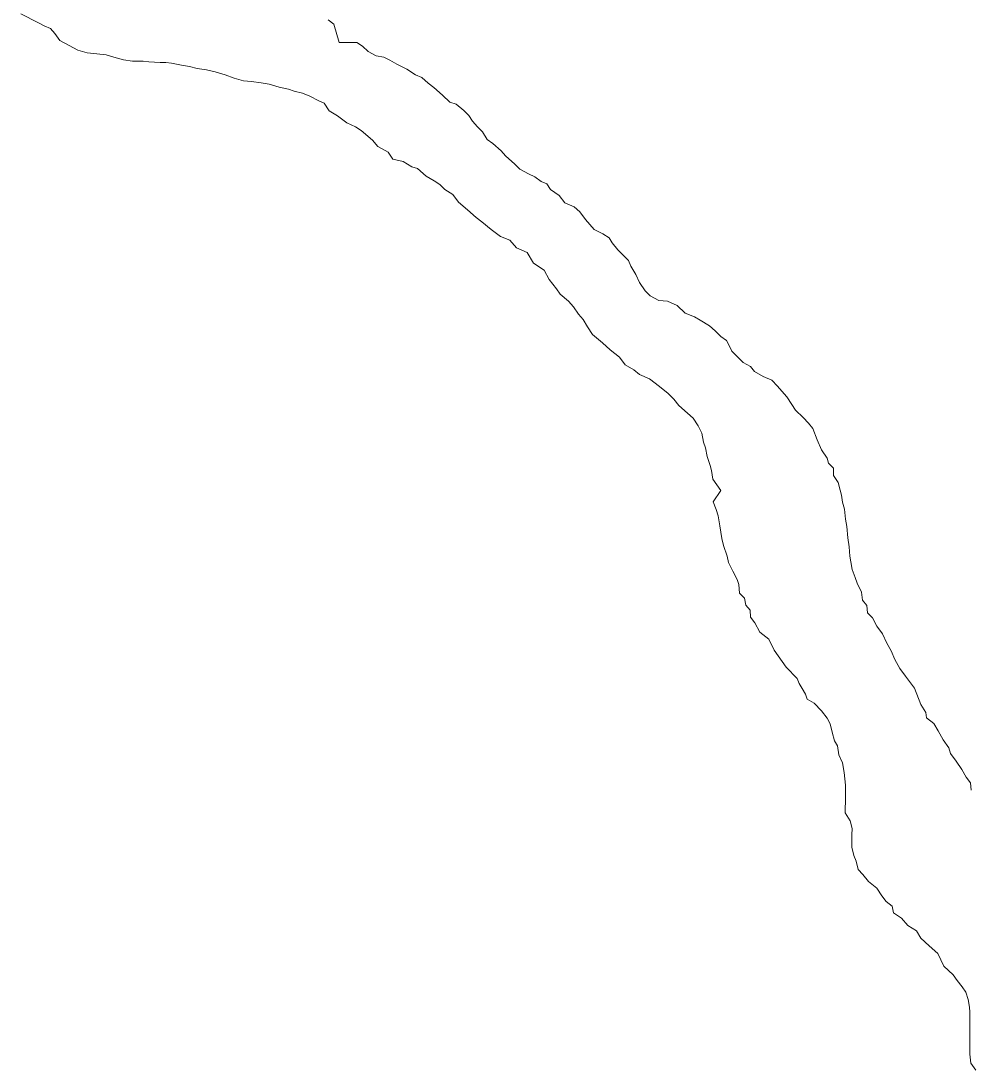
# Model space of a CAD drawing. Extents: x 553962 to 842807, y 8883888 to 9032388.
# Drawn here: x 643078 to 646861, y 8929607 to 8933785 of the extents above; entities that cross this region are included whole.
import ezdxf

# ---------------------------------------------------------------- set-up
doc = ezdxf.new("R2010")
doc.units = 0
doc.header["$LTSCALE"] = 200
doc.layers.add('25', color=7, linetype='Continuous', lineweight=13)
doc.layers.add('57', color=7, linetype='Continuous', lineweight=13)

msp = doc.modelspace()

# ---------------------------------------------------------------- linework, layer by layer
at = {"layer": '25'}
for points in [[(645677.7, 8932278.8), (645655.3, 8932301.4), (645620.5, 8932329.2), (645580.8, 8932359.5), (645540.9, 8932377.3), (645518.5, 8932395), (645483.6, 8932415.2), (645461.3, 8932445.4), (645424.1, 8932475.7), (645394.3, 8932503.4), (645354.5, 8932536.3), (645334.7, 8932566.4), (645317.4, 8932596.6), (645297.6, 8932616.7), (645277.8, 8932646.9), (645258, 8932669.6), (645225.7, 8932697.3), (645210.8, 8932717.5), (645181.1, 8932755.2), (645161.4, 8932792.9), (645119.1, 8932820.7), (645094.4, 8932863.4), (645052, 8932881.2), (645024.7, 8932911.5), (644987.3, 8932926.7), (644950, 8932954.5), (644912.7, 8932984.8), (644890.3, 8933002.5), (644855.6, 8933032.8), (644820.8, 8933063), (644798.5, 8933093.2), (644766.1, 8933113.5), (644746.3, 8933133.6), (644723.9, 8933148.8), (644691.5, 8933166.5), (644656.7, 8933196.8), (644634.3, 8933204.5), (644599.4, 8933224.7), (644559.5, 8933235), (644539.7, 8933262.7), (644499.8, 8933285.5), (644477.5, 8933310.6), (644432.8, 8933348.5), (644410.4, 8933363.7), (644375.5, 8933378.9), (644338.2, 8933406.7), (644305.8, 8933426.9), (644286, 8933457.1), (644263.6, 8933467.3), (644228.7, 8933485), (644198.8, 8933497.7), (644166.3, 8933505.5), (644143.9, 8933513.1), (644106.4, 8933520.9), (644066.5, 8933533.7), (644034, 8933538.9), (643996.6, 8933544.2), (643964.1, 8933546.9), (643926.6, 8933557.1), (643891.7, 8933569.9), (643851.8, 8933582.7), (643816.8, 8933590.4), (643779.4, 8933595.7), (643749.4, 8933603.4), (643716.9, 8933608.6), (643677, 8933616.4), (643654.5, 8933619), (643632, 8933619.2), (643587, 8933622), (643564.5, 8933624.6), (643542, 8933624.8), (643522, 8933624.9), (643487, 8933630.1), (643457, 8933637.8), (643417.1, 8933650.6), (643379.6, 8933653.4), (643342.1, 8933658.6), (643304.7, 8933668.9), (643269.8, 8933686.7), (643232.5, 8933706.9), (643212.7, 8933734.6), (643195.3, 8933754.7), (643170.4, 8933764.9), (643148, 8933777.6), (643078.2, 8933813.1)], [(644301.1, 8933790), (644323.4, 8933772.3), (644345.4, 8933699.6), (644415.4, 8933699.1), (644437.8, 8933683.9), (644460.2, 8933663.8), (644492.6, 8933646), (644522.5, 8933640.8)], [(644522.5, 8933640.8), (644547.4, 8933628.1), (644574.8, 8933612.9), (644614.7, 8933592.6), (644649.5, 8933569.9), (644674.5, 8933559.7), (644699.3, 8933537), (644721.7, 8933519.3), (644756.5, 8933489.1), (644786.3, 8933461.3), (644811.2, 8933453.6), (644841.1, 8933428.4), (644860.9, 8933408.2), (644875.7, 8933385.6), (644895.6, 8933363), (644915.4, 8933342.8), (644935.2, 8933312.6), (644957.6, 8933297.4), (644989.9, 8933267.2), (645007.2, 8933247.1), (645044.5, 8933214.3), (645064.4, 8933194.1), (645099.2, 8933176.3), (645124.2, 8933163.7), (645149, 8933146), (645171.5, 8933135.8), (645186.3, 8933113.2), (645221.2, 8933090.4), (645243.4, 8933060.2), (645280.8, 8933045), (645303.2, 8933024.8), (645325.5, 8932994.6), (645342.8, 8932974.4), (645360.2, 8932954.3), (645395.1, 8932936.6), (645420, 8932921.4), (645432.3, 8932901.3), (645454.6, 8932873.6), (645474.5, 8932853.4), (645496.8, 8932830.7), (645506.6, 8932808.1), (645526.4, 8932775.5), (645541.2, 8932742.8), (645563.4, 8932710.1), (645583.3, 8932690), (645618.1, 8932672.2), (645653.1, 8932669.5), (645690.5, 8932651.7), (645722.8, 8932621.4), (645760.2, 8932606.2), (645782.6, 8932593.5), (645820, 8932570.7), (645842.3, 8932550.6), (645864.7, 8932527.9), (645887.1, 8932512.7), (645899.4, 8932490.1), (645909.2, 8932470), (645929.1, 8932449.8), (645953.9, 8932424.6), (645983.8, 8932409.4), (645998.7, 8932389.3), (646033.5, 8932369), (646068.4, 8932353.8), (646090.8, 8932331.1), (646108.1, 8932311), (646128, 8932288.3), (646147.7, 8932258.1), (646162.6, 8932235.5), (646192.3, 8932205.2), (646214.7, 8932182.6), (646232, 8932162.4), (646249.2, 8932117.2), (646266.4, 8932077.1), (646288.7, 8932044.4), (646293.5, 8932024.3), (646313.4, 8932004.2), (646313.1, 8931974.1), (646332.9, 8931946.5), (646340.2, 8931916.4), (646345.1, 8931896.3), (646349.9, 8931868.7), (646357.2, 8931841.2), (646361.8, 8931801.1), (646366.6, 8931771), (646371.3, 8931725.9), (646376, 8931690.8), (646378.2, 8931653.2), (646383.1, 8931630.7), (646387.8, 8931600.6), (646400.1, 8931568), (646407.4, 8931545.4), (646424.7, 8931510.2), (646429.4, 8931477.7), (646446.8, 8931457.5), (646449, 8931427.5), (646468.9, 8931407.3), (646486.2, 8931374.6), (646508.4, 8931344.4), (646525.7, 8931306.8), (646542.9, 8931276.6), (646557.7, 8931241.5)], [(646880.4, 8929607.1), (646860.6, 8929634.7), (646855.9, 8929669.8), (646856, 8929689.8), (646856.3, 8929729.9), (646856.6, 8929772.4), (646856.9, 8929810), (646857.1, 8929837.5), (646854.8, 8929857.6), (646850, 8929887.6), (646840.2, 8929917.8), (646825.4, 8929937.9), (646805.6, 8929963), (646790.7, 8929985.7), (646753.5, 8930021), (646728.8, 8930071.2), (646694.1, 8930101.5), (646661.8, 8930131.7), (646644.5, 8930161.9), (646609.6, 8930182.1), (646584.9, 8930212.3), (646552.5, 8930232.6), (646547.7, 8930260.2), (646522.8, 8930277.8), (646505.5, 8930300.5), (646485.7, 8930330.7), (646453.4, 8930358.4), (646431.1, 8930386.1), (646411.3, 8930406.3), (646404, 8930438.9), (646394.2, 8930461.5), (646386.9, 8930494.1), (646387.2, 8930524.1), (646387.3, 8930544.1), (646387.5, 8930569.2), (646380.2, 8930599.2), (646360.5, 8930631.9), (646360.6, 8930651.9), (646360.8, 8930672), (646361.3, 8930742.1), (646356.7, 8930792.2), (646349.5, 8930829.8), (646334.7, 8930862.4), (646330, 8930897.5), (646317.6, 8930917.6), (646307.9, 8930952.7), (646300.6, 8930985.3), (646288.3, 8931007.9), (646266, 8931038.1), (646236.2, 8931068.4), (646208.8, 8931083.6), (646201.5, 8931103.6), (646189.1, 8931126.2), (646176.8, 8931146.4), (646169.4, 8931166.4), (646124.8, 8931211.8), (646077.8, 8931279.7), (646055.6, 8931322.4), (646020.8, 8931350.2), (646001, 8931387.9), (645983.7, 8931410.5), (645981.4, 8931438.1), (645964.1, 8931458.2), (645959.3, 8931485.8), (645939.4, 8931505.9), (645937.2, 8931541), (645929.8, 8931561.1), (645912.6, 8931593.7), (645895.3, 8931628.9), (645890.5, 8931654), (645875.8, 8931696.6), (645868.5, 8931724.2), (645861.4, 8931774.3), (645854.2, 8931814.4), (645846.9, 8931839.5), (645834.6, 8931869.6), (645865, 8931914.5), (645832.8, 8931959.8), (645828.1, 8931994.9), (645823.2, 8932014.9), (645811, 8932050.1), (645803.8, 8932085.2), (645796.4, 8932107.7), (645789.2, 8932142.8), (645774.4, 8932173), (645754.6, 8932203.1), (645732.3, 8932223.3), (645697.5, 8932253.6), (645677.7, 8932278.8)], [(646557.7, 8931241.5), (646577.4, 8931206.3), (646599.7, 8931176.1), (646636.8, 8931128.3), (646661.4, 8931063.1), (646681.1, 8931030.4), (646683.5, 8931010.3), (646713.3, 8930987.6), (646730.6, 8930957.4), (646750.3, 8930922.3), (646772.6, 8930889.6), (646779.9, 8930867), (646802.2, 8930836.8), (646824.5, 8930804.1), (646841.8, 8930773.9), (646859.1, 8930751.3), (646861.3, 8930721.2)]]:
    msp.add_lwpolyline(points, dxfattribs=at)
at = {"layer": '57'}
for points in [[(644301.1, 8933790), (644323.4, 8933772.3), (644345.4, 8933699.6), (644415.4, 8933699.1), (644437.8, 8933683.9), (644460.2, 8933663.8), (644492.6, 8933646), (644522.5, 8933640.8)], [(644301.1, 8933790), (644323.4, 8933772.3), (644345.4, 8933699.6), (644415.4, 8933699.1), (644437.8, 8933683.9), (644460.2, 8933663.8), (644492.6, 8933646), (644522.5, 8933640.8)], [(644522.5, 8933640.8), (644547.4, 8933628.1), (644574.8, 8933612.9), (644614.7, 8933592.6), (644649.5, 8933569.9), (644674.5, 8933559.7), (644699.3, 8933537), (644721.7, 8933519.3), (644756.5, 8933489.1), (644786.3, 8933461.3), (644811.2, 8933453.6), (644841.1, 8933428.4), (644860.9, 8933408.2), (644875.7, 8933385.6), (644895.6, 8933363), (644915.4, 8933342.8), (644935.2, 8933312.6), (644957.6, 8933297.4), (644989.9, 8933267.2), (645007.2, 8933247.1), (645044.5, 8933214.3), (645064.4, 8933194.1), (645099.2, 8933176.3), (645124.2, 8933163.7), (645149, 8933146), (645171.5, 8933135.8), (645186.3, 8933113.2), (645221.2, 8933090.4), (645243.4, 8933060.2), (645280.8, 8933045), (645303.2, 8933024.8), (645325.5, 8932994.6), (645342.8, 8932974.4), (645360.2, 8932954.3), (645395.1, 8932936.6), (645420, 8932921.4), (645432.3, 8932901.3), (645454.6, 8932873.6), (645474.5, 8932853.4), (645496.8, 8932830.7), (645506.6, 8932808.1), (645526.4, 8932775.5), (645541.2, 8932742.8), (645563.4, 8932710.1), (645583.3, 8932690), (645618.1, 8932672.2), (645653.1, 8932669.5), (645690.5, 8932651.7), (645722.8, 8932621.4), (645760.2, 8932606.2), (645782.6, 8932593.5), (645820, 8932570.7), (645842.3, 8932550.6), (645864.7, 8932527.9), (645887.1, 8932512.7), (645899.4, 8932490.1), (645909.2, 8932470), (645929.1, 8932449.8), (645953.9, 8932424.6), (645983.8, 8932409.4), (645998.7, 8932389.3), (646033.5, 8932369), (646068.4, 8932353.8), (646090.8, 8932331.1), (646108.1, 8932311), (646128, 8932288.3), (646147.7, 8932258.1), (646162.6, 8932235.5), (646192.3, 8932205.2), (646214.7, 8932182.6), (646232, 8932162.4), (646249.2, 8932117.2), (646266.4, 8932077.1), (646288.7, 8932044.4), (646293.5, 8932024.3), (646313.4, 8932004.2), (646313.1, 8931974.1), (646332.9, 8931946.5), (646340.2, 8931916.4), (646345.1, 8931896.3), (646349.9, 8931868.7), (646357.2, 8931841.2), (646361.8, 8931801.1), (646366.6, 8931771), (646371.3, 8931725.9), (646376, 8931690.8), (646378.2, 8931653.2), (646383.1, 8931630.7), (646387.8, 8931600.6), (646400.1, 8931568), (646407.4, 8931545.4), (646424.7, 8931510.2), (646429.4, 8931477.7), (646446.8, 8931457.5), (646449, 8931427.5), (646468.9, 8931407.3), (646486.2, 8931374.6), (646508.4, 8931344.4), (646525.7, 8931306.8), (646542.9, 8931276.6), (646557.7, 8931241.5)], [(644522.5, 8933640.8), (644547.4, 8933628.1), (644574.8, 8933612.9), (644614.7, 8933592.6), (644649.5, 8933569.9), (644674.5, 8933559.7), (644699.3, 8933537), (644721.7, 8933519.3), (644756.5, 8933489.1), (644786.3, 8933461.3), (644811.2, 8933453.6), (644841.1, 8933428.4), (644860.9, 8933408.2), (644875.7, 8933385.6), (644895.6, 8933363), (644915.4, 8933342.8), (644935.2, 8933312.6), (644957.6, 8933297.4), (644989.9, 8933267.2), (645007.2, 8933247.1), (645044.5, 8933214.3), (645064.4, 8933194.1), (645099.2, 8933176.3), (645124.2, 8933163.7), (645149, 8933146), (645171.5, 8933135.8), (645186.3, 8933113.2), (645221.2, 8933090.4), (645243.4, 8933060.2), (645280.8, 8933045), (645303.2, 8933024.8), (645325.5, 8932994.6), (645342.8, 8932974.4), (645360.2, 8932954.3), (645395.1, 8932936.6), (645420, 8932921.4), (645432.3, 8932901.3), (645454.6, 8932873.6), (645474.5, 8932853.4), (645496.8, 8932830.7), (645506.6, 8932808.1), (645526.4, 8932775.5), (645541.2, 8932742.8), (645563.4, 8932710.1), (645583.3, 8932690), (645618.1, 8932672.2), (645653.1, 8932669.5), (645690.5, 8932651.7), (645722.8, 8932621.4), (645760.2, 8932606.2), (645782.6, 8932593.5), (645820, 8932570.7), (645842.3, 8932550.6), (645864.7, 8932527.9), (645887.1, 8932512.7), (645899.4, 8932490.1), (645909.2, 8932470), (645929.1, 8932449.8), (645953.9, 8932424.6), (645983.8, 8932409.4), (645998.7, 8932389.3), (646033.5, 8932369), (646068.4, 8932353.8), (646090.8, 8932331.1), (646108.1, 8932311), (646128, 8932288.3), (646147.7, 8932258.1), (646162.6, 8932235.5), (646192.3, 8932205.2), (646214.7, 8932182.6), (646232, 8932162.4), (646249.2, 8932117.2), (646266.4, 8932077.1), (646288.7, 8932044.4), (646293.5, 8932024.3), (646313.4, 8932004.2), (646313.1, 8931974.1), (646332.9, 8931946.5), (646340.2, 8931916.4), (646345.1, 8931896.3), (646349.9, 8931868.7), (646357.2, 8931841.2), (646361.8, 8931801.1), (646366.6, 8931771), (646371.3, 8931725.9), (646376, 8931690.8), (646378.2, 8931653.2), (646383.1, 8931630.7), (646387.8, 8931600.6), (646400.1, 8931568), (646407.4, 8931545.4), (646424.7, 8931510.2), (646429.4, 8931477.7), (646446.8, 8931457.5), (646449, 8931427.5), (646468.9, 8931407.3), (646486.2, 8931374.6), (646508.4, 8931344.4), (646525.7, 8931306.8), (646542.9, 8931276.6), (646557.7, 8931241.5)], [(646557.7, 8931241.5), (646577.4, 8931206.3), (646599.7, 8931176.1), (646636.8, 8931128.3), (646661.4, 8931063.1), (646681.1, 8931030.4), (646683.5, 8931010.3), (646713.3, 8930987.6), (646730.6, 8930957.4), (646750.3, 8930922.3), (646772.6, 8930889.6), (646779.9, 8930867), (646802.2, 8930836.8), (646824.5, 8930804.1), (646841.8, 8930773.9), (646859.1, 8930751.3), (646861.3, 8930721.2)], [(646557.7, 8931241.5), (646577.4, 8931206.3), (646599.7, 8931176.1), (646636.8, 8931128.3), (646661.4, 8931063.1), (646681.1, 8931030.4), (646683.5, 8931010.3), (646713.3, 8930987.6), (646730.6, 8930957.4), (646750.3, 8930922.3), (646772.6, 8930889.6), (646779.9, 8930867), (646802.2, 8930836.8), (646824.5, 8930804.1), (646841.8, 8930773.9), (646859.1, 8930751.3), (646861.3, 8930721.2)]]:
    msp.add_lwpolyline(points, dxfattribs=at)

doc.saveas('drawing.dxf')
